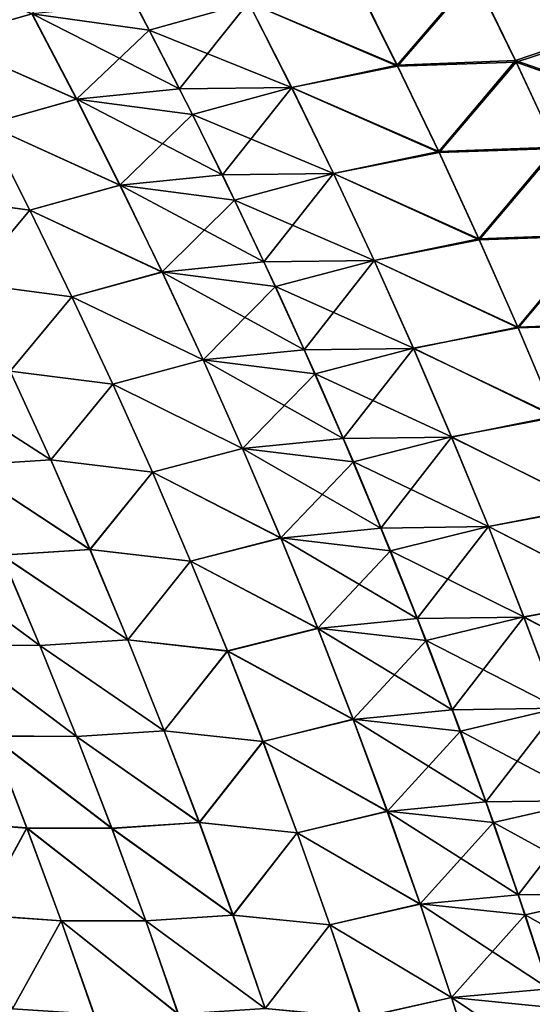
# Model space of a CAD drawing. Header units: metres. Extents: x -24 to 72, y -247 to 22.
# Tile 505 of 573: x 23.25 to 24.78, y 6.21 to 9.15. Entities that reach past the tile are written whole.
import ezdxf

# ---------------------------------------------------------------- set-up
doc = ezdxf.new("R2010")
doc.units = ezdxf.units.M
doc.layers.add('solid_509589_MEDIA_SW0001', color=7, linetype='CONTINUOUS')

msp = doc.modelspace()

# ---------------------------------------------------------------- linework, layer by layer
at = {"layer": 'solid_509589_MEDIA_SW0001'}
for points in [[(24.610395, 9.284766, 103.743027), (25.053066, 9.13767, 103.68689), (24.929991, 9.395403, 103.565468)], [(24.932905, 9.387092, 65.430626), (25.05599, 9.129656, 65.309448), (24.611753, 9.280012, 65.254868)], [(23.506275, 9.37086, 64.788071), (23.639324, 9.120618, 64.68206), (23.288431, 9.169052, 64.494072)], [(23.935741, 9.202585, 64.905128), (23.639324, 9.120618, 64.68206), (23.506275, 9.37086, 64.788071)], [(23.288431, 9.169052, 64.494072), (23.01922, 9.092092, 64.236984), (22.881985, 9.343307, 64.335266)], [(22.882429, 9.343886, 104.664894), (23.019587, 9.092525, 104.763153), (23.289181, 9.168988, 104.506226)], [(24.254335, 9.267901, 65.102295), (24.38176, 9.01276, 64.989067), (23.935741, 9.202585, 64.905128)], [(23.936483, 9.202798, 104.094955), (24.380974, 9.015795, 104.009705), (24.253651, 9.271131, 103.896378)], [(24.253651, 9.271131, 103.896378), (24.380974, 9.015795, 104.009705), (24.610395, 9.284766, 103.743027)], [(24.611753, 9.280012, 65.254868), (24.38176, 9.01276, 64.989067), (24.254335, 9.267901, 65.102295)], [(24.380974, 9.015795, 104.009705), (24.734367, 9.029295, 103.859344), (24.610395, 9.284766, 103.743027)], [(24.611753, 9.280012, 65.254868), (24.735807, 9.024764, 65.138695), (24.38176, 9.01276, 64.989067)], [(24.610395, 9.284766, 103.743027), (24.734367, 9.029295, 103.859344), (25.053066, 9.13767, 103.68689)], [(25.05599, 9.129656, 65.309448), (24.735807, 9.024764, 65.138695), (24.611753, 9.280012, 65.254868)], [(23.289181, 9.168988, 104.506226), (23.730171, 8.945347, 104.390411), (23.598446, 9.200017, 104.284882)], [(23.598446, 9.200017, 104.284882), (23.730171, 8.945347, 104.390411), (23.936483, 9.202798, 104.094955)], [(23.935741, 9.202585, 64.905128), (24.064629, 8.948474, 64.796341), (23.639324, 9.120618, 64.68206)], [(23.730171, 8.945347, 104.390411), (24.065207, 8.948556, 104.203751), (23.936483, 9.202798, 104.094955)], [(24.38176, 9.01276, 64.989067), (24.064629, 8.948474, 64.796341), (23.935741, 9.202585, 64.905128)], [(23.936483, 9.202798, 104.094955), (24.065207, 8.948556, 104.203751), (24.380974, 9.015795, 104.009705)], [(23.288431, 9.169052, 64.494072), (23.422056, 8.914513, 64.392632), (23.01922, 9.092092, 64.236984)], [(23.019587, 9.092525, 104.763153), (23.422678, 8.914325, 104.607643), (23.289181, 9.168988, 104.506226)], [(23.639324, 9.120618, 64.68206), (23.422056, 8.914513, 64.392632), (23.288431, 9.169052, 64.494072)], [(23.289181, 9.168988, 104.506226), (23.422678, 8.914325, 104.607643), (23.730171, 8.945347, 104.390411)], [(23.639324, 9.120618, 64.68206), (23.768785, 8.867747, 64.578247), (23.422056, 8.914513, 64.392632)], [(24.064629, 8.948474, 64.796341), (23.768785, 8.867747, 64.578247), (23.639324, 9.120618, 64.68206)], [(24.734367, 9.029295, 103.859344), (25.172647, 8.87697, 103.80558), (25.053066, 9.13767, 103.68689)], [(25.05599, 9.129656, 65.309448), (25.175591, 8.869246, 65.190994), (24.735807, 9.024764, 65.138695)], [(23.422056, 8.914513, 64.392632), (23.152765, 8.838416, 64.140724), (23.01922, 9.092092, 64.236984)], [(23.019587, 9.092525, 104.763153), (23.153038, 8.83872, 104.85939), (23.422678, 8.914325, 104.607643)], [(24.38176, 9.01276, 64.989067), (24.50559, 8.754791, 64.878342), (24.064629, 8.948474, 64.796341)], [(24.065207, 8.948556, 104.203751), (24.504696, 8.757644, 104.120514), (24.380974, 9.015795, 104.009705)], [(24.380974, 9.015795, 104.009705), (24.504696, 8.757644, 104.120514), (24.734367, 9.029295, 103.859344)], [(24.735807, 9.024764, 65.138695), (24.50559, 8.754791, 64.878342), (24.38176, 9.01276, 64.989067)], [(24.504696, 8.757644, 104.120514), (24.854818, 8.770965, 103.973061), (24.734367, 9.029295, 103.859344)], [(24.735807, 9.024764, 65.138695), (24.856346, 8.766647, 65.025116), (24.50559, 8.754791, 64.878342)], [(24.734367, 9.029295, 103.859344), (24.854818, 8.770965, 103.973061), (25.172647, 8.87697, 103.80558)], [(25.175591, 8.869246, 65.190994), (24.856346, 8.766647, 65.025116), (24.735807, 9.024764, 65.138695)], [(23.422678, 8.914325, 104.607643), (23.858187, 8.688017, 104.493629), (23.730171, 8.945347, 104.390411)], [(23.730171, 8.945347, 104.390411), (23.858187, 8.688017, 104.493629), (24.065207, 8.948556, 104.203751)], [(24.064629, 8.948474, 64.796341), (24.189886, 8.691628, 64.689949), (23.768785, 8.867747, 64.578247)], [(23.858187, 8.688017, 104.493629), (24.190292, 8.691594, 104.310143), (24.065207, 8.948556, 104.203751)], [(24.50559, 8.754791, 64.878342), (24.189886, 8.691628, 64.689949), (24.064629, 8.948474, 64.796341)], [(24.065207, 8.948556, 104.203751), (24.190292, 8.691594, 104.310143), (24.504696, 8.757644, 104.120514)], [(23.422056, 8.914513, 64.392632), (23.551933, 8.65739, 64.293388), (23.152765, 8.838416, 64.140724)], [(23.153038, 8.83872, 104.85939), (23.552418, 8.657092, 104.706856), (23.422678, 8.914325, 104.607643)], [(23.768785, 8.867747, 64.578247), (23.551933, 8.65739, 64.293388), (23.422056, 8.914513, 64.392632)], [(23.422678, 8.914325, 104.607643), (23.552418, 8.657092, 104.706856), (23.858187, 8.688017, 104.493629)], [(23.768785, 8.867747, 64.578247), (23.894596, 8.612259, 64.476723), (23.551933, 8.65739, 64.293388)], [(24.189886, 8.691628, 64.689949), (23.894596, 8.612259, 64.476723), (23.768785, 8.867747, 64.578247)], [(23.152765, 8.838416, 64.140724), (23.282558, 8.582288, 64.046547), (22.969675, 8.624694, 63.825333)], [(22.969799, 8.624966, 105.174759), (23.28273, 8.582474, 104.953529), (23.153038, 8.83872, 104.85939)], [(23.551933, 8.65739, 64.293388), (23.282558, 8.582288, 64.046547), (23.152765, 8.838416, 64.140724)], [(23.153038, 8.83872, 104.85939), (23.28273, 8.582474, 104.953529), (23.552418, 8.657092, 104.706856)], [(24.504696, 8.757644, 104.120514), (24.624758, 8.496688, 104.228737), (24.854818, 8.770965, 103.973061)], [(24.856346, 8.766647, 65.025116), (24.625759, 8.494009, 64.77021), (24.50559, 8.754791, 64.878342)], [(24.624758, 8.496688, 104.228737), (24.971687, 8.509788, 104.084084), (24.854818, 8.770965, 103.973061)], [(24.856346, 8.766647, 65.025116), (24.973301, 8.505676, 64.914223), (24.625759, 8.494009, 64.77021)], [(24.50559, 8.754791, 64.878342), (24.625759, 8.494009, 64.77021), (24.189886, 8.691628, 64.689949)], [(24.190292, 8.691594, 104.310143), (24.624758, 8.496688, 104.228737), (24.504696, 8.757644, 104.120514)], [(23.552418, 8.657092, 104.706856), (23.982433, 8.428036, 104.594467), (23.858187, 8.688017, 104.493629)], [(23.858187, 8.688017, 104.493629), (23.982433, 8.428036, 104.594467), (24.190292, 8.691594, 104.310143)], [(24.189886, 8.691628, 64.689949), (24.311445, 8.432062, 64.586037), (23.894596, 8.612259, 64.476723)], [(23.982433, 8.428036, 104.594467), (24.311682, 8.431922, 104.414063), (24.190292, 8.691594, 104.310143)], [(24.625759, 8.494009, 64.77021), (24.311445, 8.432062, 64.586037), (24.189886, 8.691628, 64.689949)], [(24.190292, 8.691594, 104.310143), (24.311682, 8.431922, 104.414063), (24.624758, 8.496688, 104.228737)], [(23.551933, 8.65739, 64.293388), (23.678001, 8.397693, 64.196434), (23.282558, 8.582288, 64.046547)], [(23.28273, 8.582474, 104.953529), (23.678349, 8.397296, 104.80378), (23.552418, 8.657092, 104.706856)], [(23.894596, 8.612259, 64.476723), (23.678001, 8.397693, 64.196434), (23.551933, 8.65739, 64.293388)], [(23.552418, 8.657092, 104.706856), (23.678349, 8.397296, 104.80378), (23.982433, 8.428036, 104.594467)], [(23.282558, 8.582288, 64.046547), (23.098852, 8.364281, 63.736042), (22.969675, 8.624694, 63.825333)], [(22.969799, 8.624966, 105.174759), (23.098892, 8.364442, 105.264), (23.28273, 8.582474, 104.953529)], [(23.894596, 8.612259, 64.476723), (24.016695, 8.354162, 64.377556), (23.678001, 8.397693, 64.196434)], [(24.311445, 8.432062, 64.586037), (24.016695, 8.354162, 64.377556), (23.894596, 8.612259, 64.476723)], [(23.282558, 8.582288, 64.046547), (23.408543, 8.323712, 63.954548), (23.098852, 8.364281, 63.736042)], [(23.098892, 8.364442, 105.264), (23.408611, 8.323792, 105.045494), (23.28273, 8.582474, 104.953529)], [(23.678001, 8.397693, 64.196434), (23.408543, 8.323712, 63.954548), (23.282558, 8.582288, 64.046547)], [(23.28273, 8.582474, 104.953529), (23.408611, 8.323792, 105.045494), (23.678349, 8.397296, 104.80378)], [(24.624758, 8.496688, 104.228737), (24.741102, 8.232951, 104.334274), (24.971687, 8.509788, 104.084084)], [(24.973301, 8.505676, 64.914223), (24.742205, 8.230436, 64.664742), (24.625759, 8.494009, 64.77021)], [(24.741102, 8.232951, 104.334274), (25.084921, 8.245793, 104.192337), (24.971687, 8.509788, 104.084084)], [(24.973301, 8.505676, 64.914223), (25.086613, 8.241879, 64.806091), (24.742205, 8.230436, 64.664742)], [(24.625759, 8.494009, 64.77021), (24.742205, 8.230436, 64.664742), (24.311445, 8.432062, 64.586037)], [(24.311682, 8.431922, 104.414063), (24.741102, 8.232951, 104.334274), (24.624758, 8.496688, 104.228737)], [(23.678349, 8.397296, 104.80378), (24.102858, 8.16542, 104.692833), (23.982433, 8.428036, 104.594467)], [(23.982433, 8.428036, 104.594467), (24.102858, 8.16542, 104.692833), (24.311682, 8.431922, 104.414063)], [(24.311445, 8.432062, 64.586037), (24.429249, 8.169796, 64.484673), (24.016695, 8.354162, 64.377556)], [(24.102858, 8.16542, 104.692833), (24.429321, 8.169563, 104.515419), (24.311682, 8.431922, 104.414063)], [(24.742205, 8.230436, 64.664742), (24.429249, 8.169796, 64.484673), (24.311445, 8.432062, 64.586037)], [(24.311682, 8.431922, 104.414063), (24.429321, 8.169563, 104.515419), (24.741102, 8.232951, 104.334274)], [(23.678001, 8.397693, 64.196434), (23.800203, 8.135437, 64.101837), (23.408543, 8.323712, 63.954548)], [(23.408611, 8.323792, 105.045494), (23.800413, 8.134953, 104.898346), (23.678349, 8.397296, 104.80378)], [(24.016695, 8.354162, 64.377556), (23.800203, 8.135437, 64.101837), (23.678001, 8.397693, 64.196434)], [(23.678349, 8.397296, 104.80378), (23.800413, 8.134953, 104.898346), (24.102858, 8.16542, 104.692833)], [(23.408543, 8.323712, 63.954548), (23.224087, 8.10149, 63.648914), (23.098852, 8.364281, 63.736042)], [(23.098892, 8.364442, 105.264), (23.224043, 8.101552, 105.351082), (23.408611, 8.323792, 105.045494)], [(24.016695, 8.354162, 64.377556), (24.135027, 8.093479, 64.280823), (23.800203, 8.135437, 64.101837)], [(24.429249, 8.169796, 64.484673), (24.135027, 8.093479, 64.280823), (24.016695, 8.354162, 64.377556)], [(23.224043, 8.101552, 105.351082), (23.530634, 8.062693, 105.135216), (23.408611, 8.323792, 105.045494)], [(23.408543, 8.323712, 63.954548), (23.530666, 8.062708, 63.864788), (23.224087, 8.10149, 63.648914)], [(23.800203, 8.135437, 64.101837), (23.530666, 8.062708, 63.864788), (23.408543, 8.323712, 63.954548)], [(23.408611, 8.323792, 105.045494), (23.530634, 8.062693, 105.135216), (23.800413, 8.134953, 104.898346)], [(24.741102, 8.232951, 104.334274), (24.85368, 7.966479, 104.437057), (25.084921, 8.245793, 104.192337)], [(25.086613, 8.241879, 64.806091), (24.854872, 7.964114, 64.562027), (24.742205, 8.230436, 64.664742)], [(24.742205, 8.230436, 64.664742), (24.854872, 7.964114, 64.562027), (24.429249, 8.169796, 64.484673)], [(24.429321, 8.169563, 104.515419), (24.85368, 7.966479, 104.437057), (24.741102, 8.232951, 104.334274)], [(23.800413, 8.134953, 104.898346), (24.21941, 7.900211, 104.788658), (24.102858, 8.16542, 104.692833)], [(24.102858, 8.16542, 104.692833), (24.21941, 7.900211, 104.788658), (24.429321, 8.169563, 104.515419)], [(24.429249, 8.169796, 64.484673), (24.543242, 7.90487, 64.385956), (24.135027, 8.093479, 64.280823)], [(24.21941, 7.900211, 104.788658), (24.543161, 7.90456, 104.614136), (24.429321, 8.169563, 104.515419)], [(24.854872, 7.964114, 64.562027), (24.543242, 7.90487, 64.385956), (24.429249, 8.169796, 64.484673)], [(24.429321, 8.169563, 104.515419), (24.543161, 7.90456, 104.614136), (24.85368, 7.966479, 104.437057)], [(23.530634, 8.062693, 105.135216), (23.918564, 7.870102, 104.990471), (23.800413, 8.134953, 104.898346)], [(23.800203, 8.135437, 64.101837), (23.918484, 7.870656, 64.009682), (23.530666, 8.062708, 63.864788)], [(24.135027, 8.093479, 64.280823), (23.918484, 7.870656, 64.009682), (23.800203, 8.135437, 64.101837)], [(23.800413, 8.134953, 104.898346), (23.918564, 7.870102, 104.990471), (24.21941, 7.900211, 104.788658)], [(23.224087, 8.10149, 63.648914), (23.345325, 7.836353, 63.564034), (22.958113, 8.085032, 63.39864)], [(22.958124, 8.084963, 105.601395), (23.3452, 7.836331, 105.435913), (23.224043, 8.101552, 105.351082)], [(23.224043, 8.101552, 105.351082), (23.3452, 7.836331, 105.435913), (23.530634, 8.062693, 105.135216)], [(23.530666, 8.062708, 63.864788), (23.345325, 7.836353, 63.564034), (23.224087, 8.10149, 63.648914)], [(24.135027, 8.093479, 64.280823), (24.249538, 7.830248, 64.186607), (23.918484, 7.870656, 64.009682)], [(24.543242, 7.90487, 64.385956), (24.249538, 7.830248, 64.186607), (24.135027, 8.093479, 64.280823)], [(23.345325, 7.836353, 63.564034), (23.080309, 7.819541, 63.317577), (22.958113, 8.085032, 63.39864)], [(22.958124, 8.084963, 105.601395), (23.080248, 7.819394, 105.682396), (23.3452, 7.836331, 105.435913)], [(23.3452, 7.836331, 105.435913), (23.648743, 7.799212, 105.222618), (23.530634, 8.062693, 105.135216)], [(23.530666, 8.062708, 63.864788), (23.648874, 7.799306, 63.777355), (23.345325, 7.836353, 63.564034)], [(23.530634, 8.062693, 105.135216), (23.648743, 7.799212, 105.222618), (23.918564, 7.870102, 104.990471)], [(23.918484, 7.870656, 64.009682), (23.648874, 7.799306, 63.777355), (23.530666, 8.062708, 63.864788)], [(24.543161, 7.90456, 104.614136), (24.962435, 7.69732, 104.536995), (24.85368, 7.966479, 104.437057)], [(24.854872, 7.964114, 64.562027), (24.963709, 7.695088, 64.462151), (24.543242, 7.90487, 64.385956)], [(23.918564, 7.870102, 104.990471), (24.332035, 7.632452, 104.881844), (24.21941, 7.900211, 104.788658)], [(24.21941, 7.900211, 104.788658), (24.332035, 7.632452, 104.881844), (24.543161, 7.90456, 104.614136)], [(24.543242, 7.90487, 64.385956), (24.653372, 7.637325, 64.289955), (24.249538, 7.830248, 64.186607)], [(24.332035, 7.632452, 104.881844), (24.653149, 7.636958, 104.710121), (24.543161, 7.90456, 104.614136)], [(24.543161, 7.90456, 104.614136), (24.653149, 7.636958, 104.710121), (24.962435, 7.69732, 104.536995)], [(24.963709, 7.695088, 64.462151), (24.653372, 7.637325, 64.289955), (24.543242, 7.90487, 64.385956)], [(23.648743, 7.799212, 105.222618), (24.032747, 7.602783, 105.08007), (23.918564, 7.870102, 104.990471)], [(23.918484, 7.870656, 64.009682), (24.032789, 7.603388, 63.920044), (23.648874, 7.799306, 63.777355)], [(24.249538, 7.830248, 64.186607), (24.032789, 7.603388, 63.920044), (23.918484, 7.870656, 64.009682)], [(23.918564, 7.870102, 104.990471), (24.032747, 7.602783, 105.08007), (24.332035, 7.632452, 104.881844)], [(23.080248, 7.819394, 105.682396), (23.462311, 7.568814, 105.51844), (23.3452, 7.836331, 105.435913)], [(23.345325, 7.836353, 63.564034), (23.462515, 7.568902, 63.481468), (23.080309, 7.819541, 63.317577)], [(23.3452, 7.836331, 105.435913), (23.462311, 7.568814, 105.51844), (23.648743, 7.799212, 105.222618)], [(23.648874, 7.799306, 63.777355), (23.462515, 7.568902, 63.481468), (23.345325, 7.836353, 63.564034)], [(24.249538, 7.830248, 64.186607), (24.360178, 7.564509, 64.094994), (24.032789, 7.603388, 63.920044)], [(24.653372, 7.637325, 64.289955), (24.360178, 7.564509, 64.094994), (24.249538, 7.830248, 64.186607)], [(23.080248, 7.819394, 105.682396), (23.198303, 7.551629, 105.761185), (23.462311, 7.568814, 105.51844)], [(23.462515, 7.568902, 63.481468), (23.198433, 7.551837, 63.238731), (23.080309, 7.819541, 63.317577)], [(23.462311, 7.568814, 105.51844), (23.762892, 7.533387, 105.307617), (23.648743, 7.799212, 105.222618)], [(23.648874, 7.799306, 63.777355), (23.763115, 7.533542, 63.692318), (23.462515, 7.568902, 63.481468)], [(23.648743, 7.799212, 105.222618), (23.762892, 7.533387, 105.307617), (24.032747, 7.602783, 105.08007)], [(24.032789, 7.603388, 63.920044), (23.763115, 7.533542, 63.692318), (23.648874, 7.799306, 63.777355)], [(24.653149, 7.636958, 104.710121), (25.067324, 7.425515, 104.63401), (24.962435, 7.69732, 104.536995)], [(24.963709, 7.695088, 64.462151), (25.068665, 7.423398, 64.365189), (24.653372, 7.637325, 64.289955)], [(24.032747, 7.602783, 105.08007), (24.440687, 7.362179, 104.972328), (24.332035, 7.632452, 104.881844)], [(24.332035, 7.632452, 104.881844), (24.440687, 7.362179, 104.972328), (24.653149, 7.636958, 104.710121)], [(24.653372, 7.637325, 64.289955), (24.75959, 7.367199, 64.196754), (24.360178, 7.564509, 64.094994)], [(24.440687, 7.362179, 104.972328), (24.759239, 7.366795, 104.803307), (24.653149, 7.636958, 104.710121)], [(24.653149, 7.636958, 104.710121), (24.759239, 7.366795, 104.803307), (25.067324, 7.425515, 104.63401)], [(25.068665, 7.423398, 64.365189), (24.75959, 7.367199, 64.196754), (24.653372, 7.637325, 64.289955)], [(23.762892, 7.533387, 105.307617), (24.142914, 7.333029, 105.167076), (24.032747, 7.602783, 105.08007)], [(24.032789, 7.603388, 63.920044), (24.143072, 7.333665, 63.833008), (23.763115, 7.533542, 63.692318)], [(24.032747, 7.602783, 105.08007), (24.142914, 7.333029, 105.167076), (24.440687, 7.362179, 104.972328)], [(24.360178, 7.564509, 64.094994), (24.143072, 7.333665, 63.833008), (24.032789, 7.603388, 63.920044)], [(23.198303, 7.551629, 105.761185), (23.575327, 7.299029, 105.598572), (23.462311, 7.568814, 105.51844)], [(23.462515, 7.568902, 63.481468), (23.575609, 7.299162, 63.401291), (23.198433, 7.551837, 63.238731)], [(23.462311, 7.568814, 105.51844), (23.575327, 7.299029, 105.598572), (23.762892, 7.533387, 105.307617)], [(23.763115, 7.533542, 63.692318), (23.575609, 7.299162, 63.401291), (23.462515, 7.568902, 63.481468)], [(24.360178, 7.564509, 64.094994), (24.466902, 7.29629, 64.00605), (24.143072, 7.333665, 63.833008)], [(24.75959, 7.367199, 64.196754), (24.466902, 7.29629, 64.00605), (24.360178, 7.564509, 64.094994)], [(22.940563, 7.554934, 106.012672), (23.312239, 7.281692, 105.837692), (23.198303, 7.551629, 105.761185)], [(22.940563, 7.554934, 106.012672), (23.055723, 7.284126, 106.085846), (23.312239, 7.281692, 105.837692)], [(23.312439, 7.28194, 63.16217), (23.055849, 7.284469, 62.914005), (22.940626, 7.555239, 62.987244)], [(23.198433, 7.551837, 63.238731), (23.312439, 7.28194, 63.16217), (22.940626, 7.555239, 62.987244)], [(23.198303, 7.551629, 105.761185), (23.312239, 7.281692, 105.837692), (23.575327, 7.299029, 105.598572)], [(23.575609, 7.299162, 63.401291), (23.312439, 7.28194, 63.16217), (23.198433, 7.551837, 63.238731)], [(23.575327, 7.299029, 105.598572), (23.873034, 7.265246, 105.390152), (23.762892, 7.533387, 105.307617)], [(23.763115, 7.533542, 63.692318), (23.873344, 7.265441, 63.609753), (23.575609, 7.299162, 63.401291)], [(23.762892, 7.533387, 105.307617), (23.873034, 7.265246, 105.390152), (24.142914, 7.333029, 105.167076)], [(24.143072, 7.333665, 63.833008), (23.873344, 7.265441, 63.609753), (23.763115, 7.533542, 63.692318)], [(24.759239, 7.366795, 104.803307), (25.168314, 7.151092, 104.72802), (25.067324, 7.425515, 104.63401)], [(25.068665, 7.423398, 64.365189), (25.16971, 7.149071, 64.271233), (24.75959, 7.367199, 64.196754)], [(24.142914, 7.333029, 105.167076), (24.545332, 7.089414, 105.060036), (24.440687, 7.362179, 104.972328)], [(24.440687, 7.362179, 104.972328), (24.545332, 7.089414, 105.060036), (24.759239, 7.366795, 104.803307)], [(24.75959, 7.367199, 64.196754), (24.861868, 7.094514, 64.106422), (24.466902, 7.29629, 64.00605)], [(24.545332, 7.089414, 105.060036), (24.861399, 7.094094, 104.893616), (24.759239, 7.366795, 104.803307)], [(24.759239, 7.366795, 104.803307), (24.861399, 7.094094, 104.893616), (25.168314, 7.151092, 104.72802)], [(25.16971, 7.149071, 64.271233), (24.861868, 7.094514, 64.106422), (24.75959, 7.367199, 64.196754)], [(23.873034, 7.265246, 105.390152), (24.249033, 7.060858, 105.251411), (24.142914, 7.333029, 105.167076)], [(24.143072, 7.333665, 63.833008), (24.249296, 7.061503, 63.748631), (23.873344, 7.265441, 63.609753)], [(24.142914, 7.333029, 105.167076), (24.249033, 7.060858, 105.251411), (24.545332, 7.089414, 105.060036)], [(24.466902, 7.29629, 64.00605), (24.249296, 7.061503, 63.748631), (24.143072, 7.333665, 63.833008)], [(23.312239, 7.281692, 105.837692), (23.684216, 7.026987, 105.676262), (23.575327, 7.299029, 105.598572)], [(23.575609, 7.299162, 63.401291), (23.684568, 7.027145, 63.323563), (23.312439, 7.28194, 63.16217)], [(23.575327, 7.299029, 105.598572), (23.684216, 7.026987, 105.676262), (23.873034, 7.265246, 105.390152)], [(23.873344, 7.265441, 63.609753), (23.684568, 7.027145, 63.323563), (23.575609, 7.299162, 63.401291)], [(24.466902, 7.29629, 64.00605), (24.569677, 7.025611, 63.919846), (24.249296, 7.061503, 63.748631)], [(24.861868, 7.094514, 64.106422), (24.569677, 7.025611, 63.919846), (24.466902, 7.29629, 64.00605)], [(23.055723, 7.284126, 106.085846), (23.422024, 7.009589, 105.911865), (23.312239, 7.281692, 105.837692)], [(23.055723, 7.284126, 106.085846), (23.166698, 7.01124, 106.156792), (23.422024, 7.009589, 105.911865)], [(23.422291, 7.009858, 63.087948), (23.166885, 7.011599, 62.843006), (23.055849, 7.284469, 62.914005)], [(23.312439, 7.28194, 63.16217), (23.422291, 7.009858, 63.087948), (23.055849, 7.284469, 62.914005)], [(23.312239, 7.281692, 105.837692), (23.422024, 7.009589, 105.911865), (23.684216, 7.026987, 105.676262)], [(23.684568, 7.027145, 63.323563), (23.422291, 7.009858, 63.087948), (23.312439, 7.28194, 63.16217)], [(23.684216, 7.026987, 105.676262), (23.979136, 6.994801, 105.470161), (23.873034, 7.265246, 105.390152)], [(23.873344, 7.265441, 63.609753), (23.979528, 6.995015, 63.529713), (23.684568, 7.027145, 63.323563)], [(23.873034, 7.265246, 105.390152), (23.979136, 6.994801, 105.470161), (24.249033, 7.060858, 105.251411)], [(24.249296, 7.061503, 63.748631), (23.979528, 6.995015, 63.529713), (23.873344, 7.265441, 63.609753)], [(24.545332, 7.089414, 105.060036), (24.645939, 6.814176, 105.14489), (24.861399, 7.094094, 104.893616)], [(24.861868, 7.094514, 64.106422), (24.960173, 6.819294, 64.019035), (24.569677, 7.025611, 63.919846)], [(24.645939, 6.814176, 105.14489), (24.9596, 6.818879, 104.98098), (24.861399, 7.094094, 104.893616)], [(23.979136, 6.994801, 105.470161), (24.35107, 6.786287, 105.333023), (24.249033, 7.060858, 105.251411)], [(24.249296, 7.061503, 63.748631), (24.351429, 6.78692, 63.666981), (23.979528, 6.995015, 63.529713)], [(24.249033, 7.060858, 105.251411), (24.645939, 6.814176, 105.14489), (24.545332, 7.089414, 105.060036)], [(24.249033, 7.060858, 105.251411), (24.35107, 6.786287, 105.333023), (24.645939, 6.814176, 105.14489)], [(24.569677, 7.025611, 63.919846), (24.351429, 6.78692, 63.666981), (24.249296, 7.061503, 63.748631)], [(23.027391, 6.754577, 106.476791), (23.273457, 6.736279, 106.225441), (23.166698, 7.01124, 106.156792)], [(23.166885, 7.011599, 62.843006), (23.273699, 6.736633, 62.774303), (23.027542, 6.75504, 62.522923)], [(23.166698, 7.01124, 106.156792), (23.527626, 6.735328, 105.98365), (23.422024, 7.009589, 105.911865)], [(23.166698, 7.01124, 106.156792), (23.273457, 6.736279, 106.225441), (23.527626, 6.735328, 105.98365)], [(23.527952, 6.735595, 63.016121), (23.273699, 6.736633, 62.774303), (23.166885, 7.011599, 62.843006)], [(23.422291, 7.009858, 63.087948), (23.527952, 6.735595, 63.016121), (23.166885, 7.011599, 62.843006)], [(23.422024, 7.009589, 105.911865), (23.788942, 6.752697, 105.75145), (23.684216, 7.026987, 105.676262)], [(23.422024, 7.009589, 105.911865), (23.527626, 6.735328, 105.98365), (23.788942, 6.752697, 105.75145)], [(23.684568, 7.027145, 63.323563), (23.78936, 6.752858, 63.248341), (23.422291, 7.009858, 63.087948)], [(23.78936, 6.752858, 63.248341), (23.527952, 6.735595, 63.016121), (23.422291, 7.009858, 63.087948)], [(23.684216, 7.026987, 105.676262), (23.788942, 6.752697, 105.75145), (23.979136, 6.994801, 105.470161)], [(23.979528, 6.995015, 63.529713), (23.78936, 6.752858, 63.248341), (23.684568, 7.027145, 63.323563)], [(24.569677, 7.025611, 63.919846), (24.668474, 6.752491, 63.836441), (24.351429, 6.78692, 63.666981)], [(24.960173, 6.819294, 64.019035), (24.668474, 6.752491, 63.836441), (24.569677, 7.025611, 63.919846)], [(23.788942, 6.752697, 105.75145), (24.081169, 6.722064, 105.547577), (23.979136, 6.994801, 105.470161)], [(23.979528, 6.995015, 63.529713), (24.081635, 6.722276, 63.452263), (23.78936, 6.752858, 63.248341)], [(23.979136, 6.994801, 105.470161), (24.081169, 6.722064, 105.547577), (24.35107, 6.786287, 105.333023)], [(24.351429, 6.78692, 63.666981), (24.081635, 6.722276, 63.452263), (23.979528, 6.995015, 63.529713)], [(24.35107, 6.786287, 105.333023), (24.742476, 6.536484, 105.226837), (24.645939, 6.814176, 105.14489)], [(24.645939, 6.814176, 105.14489), (24.742476, 6.536484, 105.226837), (24.9596, 6.818879, 104.98098)], [(24.960173, 6.819294, 64.019035), (25.054468, 6.541563, 63.934658), (24.668474, 6.752491, 63.836441)], [(24.742476, 6.536484, 105.226837), (25.053808, 6.541172, 105.065331), (24.9596, 6.818879, 104.98098)], [(24.081169, 6.722064, 105.547577), (24.448996, 6.509329, 105.411842), (24.35107, 6.786287, 105.333023)], [(24.351429, 6.78692, 63.666981), (24.449438, 6.50993, 63.588127), (24.081635, 6.722276, 63.452263)], [(24.35107, 6.786287, 105.333023), (24.448996, 6.509329, 105.411842), (24.742476, 6.536484, 105.226837)], [(24.668474, 6.752491, 63.836441), (24.449438, 6.50993, 63.588127), (24.351429, 6.78692, 63.666981)], [(23.027391, 6.754577, 106.476791), (23.131262, 6.476214, 106.540298), (23.273457, 6.736279, 106.225441)], [(23.273699, 6.736633, 62.774303), (23.131464, 6.476652, 62.459366), (23.027542, 6.75504, 62.522923)], [(23.273699, 6.736633, 62.774303), (23.376257, 6.459574, 62.707951), (23.131464, 6.476652, 62.459366)], [(23.629391, 6.459159, 62.946751), (23.376257, 6.459574, 62.707951), (23.273699, 6.736633, 62.774303)], [(23.527952, 6.735595, 63.016121), (23.629391, 6.459159, 62.946751), (23.273699, 6.736633, 62.774303)], [(23.527626, 6.735328, 105.98365), (23.889477, 6.476168, 105.824066), (23.788942, 6.752697, 105.75145)], [(23.78936, 6.752858, 63.248341), (23.889952, 6.476312, 63.17569), (23.527952, 6.735595, 63.016121)], [(23.788942, 6.752697, 105.75145), (23.889477, 6.476168, 105.824066), (24.081169, 6.722064, 105.547577)], [(24.081635, 6.722276, 63.452263), (23.889952, 6.476312, 63.17569), (23.78936, 6.752858, 63.248341)], [(24.668474, 6.752491, 63.836441), (24.763258, 6.476951, 63.755905), (24.449438, 6.50993, 63.588127)], [(25.054468, 6.541563, 63.934658), (24.763258, 6.476951, 63.755905), (24.668474, 6.752491, 63.836441)], [(23.131262, 6.476214, 106.540298), (23.375961, 6.459243, 106.291748), (23.273457, 6.736279, 106.225441)], [(23.273457, 6.736279, 106.225441), (23.629009, 6.458913, 106.052979), (23.527626, 6.735328, 105.98365)], [(23.273457, 6.736279, 106.225441), (23.375961, 6.459243, 106.291748), (23.629009, 6.458913, 106.052979)], [(23.527626, 6.735328, 105.98365), (23.629009, 6.458913, 106.052979), (23.889477, 6.476168, 105.824066)], [(23.889952, 6.476312, 63.17569), (23.629391, 6.459159, 62.946751), (23.527952, 6.735595, 63.016121)], [(23.889477, 6.476168, 105.824066), (24.179098, 6.447045, 105.622337), (24.081169, 6.722064, 105.547577)], [(24.081635, 6.722276, 63.452263), (24.179626, 6.447237, 63.377468), (23.889952, 6.476312, 63.17569)], [(24.081169, 6.722064, 105.547577), (24.179098, 6.447045, 105.622337), (24.448996, 6.509329, 105.411842)], [(24.449438, 6.50993, 63.588127), (24.179626, 6.447237, 63.377468), (24.081635, 6.722276, 63.452263)], [(24.448996, 6.509329, 105.411842), (24.834894, 6.256356, 105.305801), (24.742476, 6.536484, 105.226837)], [(24.742476, 6.536484, 105.226837), (24.834894, 6.256356, 105.305801), (25.053808, 6.541172, 105.065331)], [(25.054468, 6.541563, 63.934658), (25.144709, 6.26135, 63.853363), (24.763258, 6.476951, 63.755905)], [(24.179098, 6.447045, 105.622337), (24.542759, 6.229998, 105.487793), (24.448996, 6.509329, 105.411842)], [(24.449438, 6.50993, 63.588127), (24.543276, 6.230554, 63.512138), (24.179626, 6.447237, 63.377468)], [(24.448996, 6.509329, 105.411842), (24.542759, 6.229998, 105.487793), (24.834894, 6.256356, 105.305801)], [(24.763258, 6.476951, 63.755905), (24.543276, 6.230554, 63.512138), (24.449438, 6.50993, 63.588127)], [(23.131262, 6.476214, 106.540298), (23.230791, 6.195846, 106.601501), (23.375961, 6.459243, 106.291748)], [(23.376257, 6.459574, 62.707951), (23.231041, 6.196244, 62.398117), (23.131464, 6.476652, 62.459366)], [(23.629009, 6.458913, 106.052979), (23.985769, 6.1974, 105.894051), (23.889477, 6.476168, 105.824066)], [(23.889952, 6.476312, 63.17569), (23.986296, 6.197515, 63.105671), (23.629391, 6.459159, 62.946751)], [(23.889477, 6.476168, 105.824066), (23.985769, 6.1974, 105.894051), (24.179098, 6.447045, 105.622337)], [(24.179626, 6.447237, 63.377468), (23.986296, 6.197515, 63.105671), (23.889952, 6.476312, 63.17569)], [(24.763258, 6.476951, 63.755905), (24.853981, 6.199014, 63.678314), (24.543276, 6.230554, 63.512138)], [(25.144709, 6.26135, 63.853363), (24.853981, 6.199014, 63.678314), (24.763258, 6.476951, 63.755905)], [(23.230791, 6.195846, 106.601501), (23.474169, 6.180128, 106.355652), (23.375961, 6.459243, 106.291748)], [(23.376257, 6.459574, 62.707951), (23.474512, 6.180423, 62.644005), (23.231041, 6.196244, 62.398117)], [(23.375961, 6.459243, 106.291748), (23.72613, 6.18034, 106.119797), (23.629009, 6.458913, 106.052979)], [(23.375961, 6.459243, 106.291748), (23.474169, 6.180128, 106.355652), (23.72613, 6.18034, 106.119797)], [(23.726561, 6.180554, 62.879898), (23.474512, 6.180423, 62.644005), (23.376257, 6.459574, 62.707951)], [(23.629391, 6.459159, 62.946751), (23.726561, 6.180554, 62.879898), (23.376257, 6.459574, 62.707951)], [(23.629009, 6.458913, 106.052979), (23.72613, 6.18034, 106.119797), (23.985769, 6.1974, 105.894051)], [(23.986296, 6.197515, 63.105671), (23.726561, 6.180554, 62.879898), (23.629391, 6.459159, 62.946751)], [(23.985769, 6.1974, 105.894051), (24.272877, 6.169752, 105.694389), (24.179098, 6.447045, 105.622337)], [(24.179626, 6.447237, 63.377468), (24.27346, 6.169912, 63.305393), (23.986296, 6.197515, 63.105671)], [(24.179098, 6.447045, 105.622337), (24.272877, 6.169752, 105.694389), (24.542759, 6.229998, 105.487793)], [(24.543276, 6.230554, 63.512138), (24.27346, 6.169912, 63.305393), (24.179626, 6.447237, 63.377468)], [(24.542759, 6.229998, 105.487793), (24.923151, 5.973807, 105.381714), (24.834894, 6.256356, 105.305801)], [(24.272877, 6.169752, 105.694389), (24.63232, 5.948305, 105.560822), (24.542759, 6.229998, 105.487793)], [(24.543276, 6.230554, 63.512138), (24.632896, 5.94881, 63.439083), (24.27346, 6.169912, 63.305393)], [(24.542759, 6.229998, 105.487793), (24.63232, 5.948305, 105.560822), (24.923151, 5.973807, 105.381714)], [(24.853981, 6.199014, 63.678314), (24.632896, 5.94881, 63.439083), (24.543276, 6.230554, 63.512138)]]:
    msp.add_3dface(points, dxfattribs=at)

doc.saveas('drawing.dxf')
